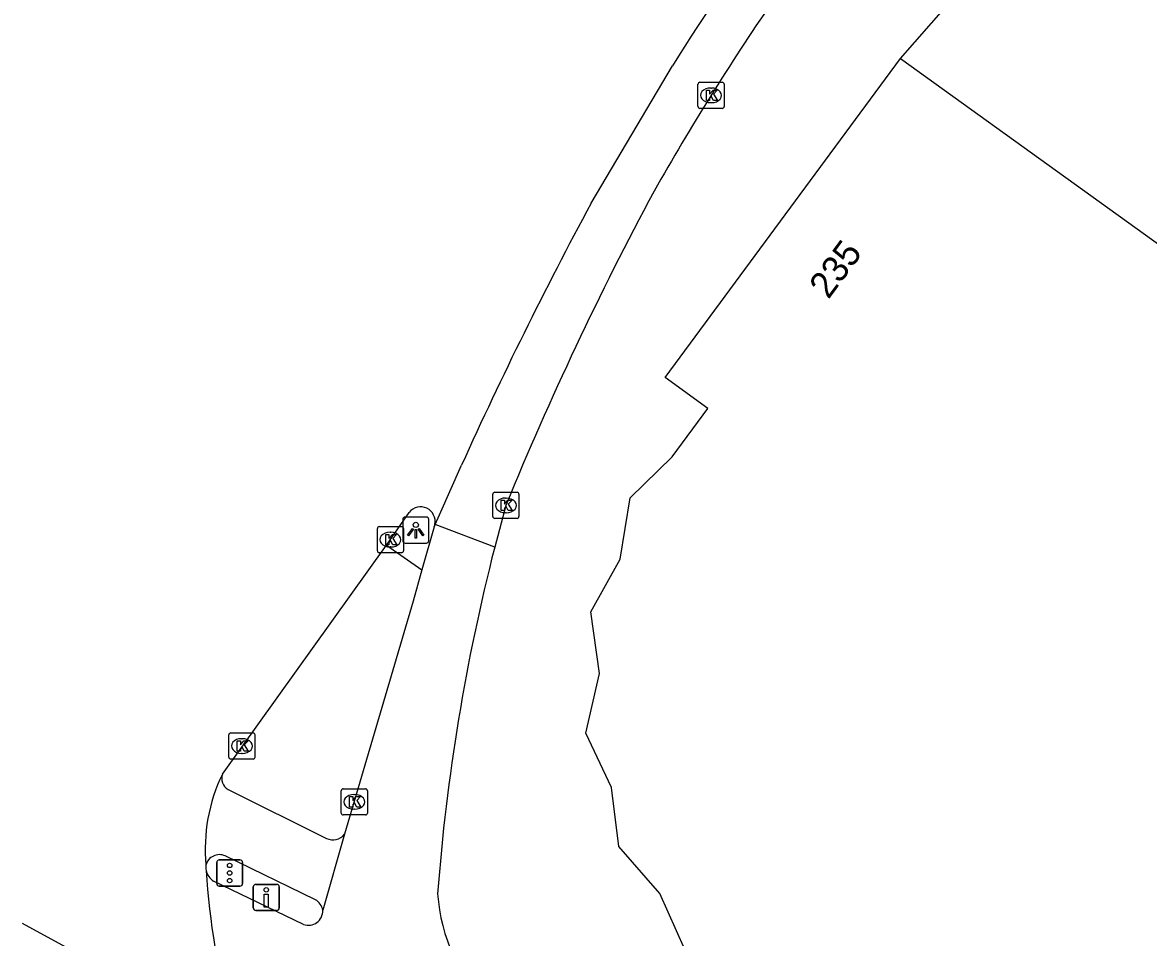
# Model space of a CAD drawing. Extents: x 160356 to 161355, y 381727 to 382845.
# Drawn here: x 160360.84 to 160403.89, y 382063.07 to 382098.04 of the extents above; entities that cross this region are included whole.
import ezdxf

# ---------------------------------------------------------------- set-up
doc = ezdxf.new("R2010")
doc.units = 0
for name, color, linetype in [('IMGEO_Drukknoppaal', 7, 'Continuous'), ('IMGEO_Fietspad_open', 7, 'Continuous'), ('IMGEO_Kolk', 7, 'Continuous'), ('IMGEO_Lichtpunt', 7, 'Continuous'), ('IMGEO_Pand', 7, 'Continuous'), ('IMGEO_Pand_nummerreeks', 7, 'Continuous'), ('IMGEO_Rijbaan_lokaal_gesloten', 7, 'Continuous'), ('IMGEO_Rijbaan_regionaal_gesloten', 7, 'Continuous'), ('IMGEO_Verkeerseiland_gesloten', 7, 'Continuous'), ('IMGEO_Verkeersregelinstallatiepaal', 7, 'Continuous'), ('IMGEO_Voetpad_open', 7, 'Continuous')]:
    doc.layers.add(name, color=color, linetype=linetype)

msp = doc.modelspace()

# ---------------------------------------------------------------- linework, layer by layer
at = {"layer": 'IMGEO_Drukknoppaal'}
for p, q in [((160369.661, 382064.201), (160369.661, 382065.001)), ((160369.661, 382065.001), (160369.661, 382064.201)), ((160369.761, 382065.101), (160370.551, 382065.101)), ((160370.551, 382065.101), (160369.761, 382065.101)), ((160370.651, 382065.001), (160370.651, 382064.201)), ((160370.651, 382064.201), (160370.651, 382065.001)), ((160370.551, 382064.101), (160369.761, 382064.101)), ((160369.761, 382064.101), (160370.551, 382064.101))]:
    msp.add_line(p, q, dxfattribs=at)
msp.add_lwpolyline([(160370.231, 382064.726), (160370.231, 382064.226), (160370.081, 382064.226), (160370.081, 382064.726), (160370.231, 382064.726)], dxfattribs=at)
msp.add_circle((160370.156, 382064.891), 0.085, dxfattribs=at)
for centre, start, end in [((160369.761, 382065.001), 90, 180), ((160369.761, 382065.001), 90, 180), ((160370.551, 382065.001), 0, 90), ((160370.551, 382065.001), 360, 90), ((160369.761, 382064.201), 180, 270), ((160369.761, 382064.201), 180, 270), ((160370.551, 382064.201), 270, 0), ((160370.551, 382064.201), 270, 0)]:
    msp.add_arc(centre, 0.1, start, end, dxfattribs=at)
at = {"layer": 'IMGEO_Fietspad_open'}
for points in [[(160376.575, 382078.771), (160376.107, 382077.116)], [(160376.107, 382077.116), (160375.769, 382075.921), (160373.149, 382067.017)], [(160373.149, 382067.017), (160372.314, 382064.11)], [(160371.583, 382063.567), (160368.134, 382065.226)]]:
    msp.add_lwpolyline(points, dxfattribs=at)
for centre, radius, start, end in [((160452.815, 382059.008), 76.322, 165.60154, 175.69547), ((160368.494, 382065.766), 0.649, 191.8002, 236.2916), ((160383.582, 382065.225), 6.891, 184.0574, 224.8937), ((160371.767, 382064.082), 0.547, 250.32, 2.8913)]:
    msp.add_arc(centre, radius, start, end, dxfattribs=at)
at = {"layer": 'IMGEO_Kolk'}
for p, q in [((160386.664, 382094.831), (160386.664, 382095.683)), ((160386.739, 382095.757), (160387.591, 382095.757)), ((160387.152, 382095.537), (160387.177, 382095.537)), ((160387.665, 382095.683), (160387.665, 382094.831)), ((160387.175, 382094.977), (160387.15, 382094.977)), ((160387.591, 382094.757), (160386.739, 382094.757)), ((160378.818, 382079.159), (160378.818, 382080.011)), ((160378.893, 382080.085), (160379.745, 382080.085)), ((160379.306, 382079.865), (160379.331, 382079.865)), ((160379.819, 382080.011), (160379.819, 382079.159)), ((160379.745, 382079.085), (160378.893, 382079.085)), ((160379.329, 382079.305), (160379.304, 382079.305)), ((160374.403, 382077.85), (160374.403, 382078.702)), ((160374.478, 382078.776), (160375.33, 382078.776)), ((160374.891, 382078.556), (160374.916, 382078.556)), ((160375.404, 382078.702), (160375.404, 382077.85)), ((160375.33, 382077.776), (160374.478, 382077.776)), ((160374.914, 382077.996), (160374.889, 382077.996)), ((160368.724, 382069.962), (160368.724, 382070.814)), ((160368.799, 382070.888), (160369.651, 382070.888)), ((160369.725, 382070.814), (160369.725, 382069.962)), ((160369.212, 382070.668), (160369.237, 382070.668)), ((160369.235, 382070.108), (160369.21, 382070.108)), ((160369.651, 382069.888), (160368.799, 382069.888)), ((160373.022, 382067.827), (160373.022, 382068.679)), ((160373.097, 382068.753), (160373.949, 382068.753)), ((160374.023, 382068.679), (160374.023, 382067.827)), ((160373.51, 382068.533), (160373.535, 382068.533)), ((160373.533, 382067.973), (160373.508, 382067.973)), ((160373.949, 382067.753), (160373.097, 382067.753))]:
    msp.add_line(p, q, dxfattribs=at)
for points in [[(160386.664, 382094.831), (160386.664, 382095.683)], [(160386.739, 382095.757), (160387.591, 382095.757)], [(160386.985, 382095.457), (160387.108, 382095.457), (160387.108, 382095.306), (160387.238, 382095.457), (160387.402, 382095.457), (160387.256, 382095.306), (160387.409, 382095.057), (160387.257, 382095.057), (160387.172, 382095.221), (160387.108, 382095.154), (160387.108, 382095.057), (160386.985, 382095.057), (160386.985, 382095.457)], [(160387.665, 382095.683), (160387.665, 382094.831)], [(160387.591, 382094.757), (160386.739, 382094.757)], [(160378.818, 382079.159), (160378.818, 382080.011)], [(160378.893, 382080.085), (160379.745, 382080.085)], [(160379.819, 382080.011), (160379.819, 382079.159)], [(160379.139, 382079.785), (160379.262, 382079.785), (160379.262, 382079.634), (160379.392, 382079.785), (160379.556, 382079.785), (160379.41, 382079.634), (160379.563, 382079.385), (160379.411, 382079.385), (160379.326, 382079.549), (160379.262, 382079.482), (160379.262, 382079.385), (160379.139, 382079.385), (160379.139, 382079.785)], [(160379.745, 382079.085), (160378.893, 382079.085)], [(160374.403, 382077.85), (160374.403, 382078.702)], [(160374.478, 382078.776), (160375.33, 382078.776)], [(160375.404, 382078.702), (160375.404, 382077.85)], [(160374.724, 382078.476), (160374.847, 382078.476), (160374.847, 382078.325), (160374.977, 382078.476), (160375.141, 382078.476), (160374.995, 382078.325), (160375.148, 382078.076), (160374.996, 382078.076), (160374.911, 382078.24), (160374.847, 382078.173), (160374.847, 382078.076), (160374.724, 382078.076), (160374.724, 382078.476)], [(160375.33, 382077.776), (160374.478, 382077.776)], [(160368.724, 382069.962), (160368.724, 382070.814)], [(160368.799, 382070.888), (160369.651, 382070.888)], [(160369.725, 382070.814), (160369.725, 382069.962)], [(160369.045, 382070.588), (160369.168, 382070.588), (160369.168, 382070.437), (160369.298, 382070.588), (160369.462, 382070.588), (160369.316, 382070.437), (160369.469, 382070.188), (160369.317, 382070.188), (160369.232, 382070.352), (160369.168, 382070.285), (160369.168, 382070.188), (160369.045, 382070.188), (160369.045, 382070.588)], [(160369.651, 382069.888), (160368.799, 382069.888)], [(160373.022, 382067.827), (160373.022, 382068.679)], [(160373.097, 382068.753), (160373.949, 382068.753)], [(160374.023, 382068.679), (160374.023, 382067.827)], [(160373.343, 382068.453), (160373.466, 382068.453), (160373.466, 382068.302), (160373.596, 382068.453), (160373.76, 382068.453), (160373.614, 382068.302), (160373.767, 382068.053), (160373.615, 382068.053), (160373.53, 382068.217), (160373.466, 382068.15), (160373.466, 382068.053), (160373.343, 382068.053), (160373.343, 382068.453)], [(160373.949, 382067.753), (160373.097, 382067.753)]]:
    msp.add_lwpolyline(points, dxfattribs=at)
for centre, start, end in [((160386.741, 382095.681), 91.552, 178.448), ((160386.741, 382095.681), 91.552, 178.448), ((160387.589, 382095.681), 1.552, 88.448), ((160387.589, 382095.681), 1.552, 88.448), ((160386.741, 382094.833), 181.552, 268.448), ((160386.741, 382094.833), 181.552, 268.448), ((160387.589, 382094.833), 271.552, 358.448), ((160387.589, 382094.833), 271.552, 358.448), ((160378.895, 382080.009), 91.552, 178.448), ((160378.895, 382080.009), 91.552, 178.448), ((160379.743, 382080.009), 1.552, 88.448), ((160379.743, 382080.009), 1.552, 88.448), ((160378.895, 382079.161), 181.552, 268.448), ((160378.895, 382079.161), 181.552, 268.448), ((160379.743, 382079.161), 271.552, 358.448), ((160379.743, 382079.161), 271.552, 358.448), ((160374.48, 382078.7), 91.552, 178.448), ((160374.48, 382078.7), 91.552, 178.448), ((160375.328, 382078.7), 1.552, 88.448), ((160375.328, 382078.7), 1.552, 88.448), ((160374.48, 382077.852), 181.552, 268.448), ((160374.48, 382077.852), 181.552, 268.448), ((160375.328, 382077.852), 271.552, 358.448), ((160375.328, 382077.852), 271.552, 358.448), ((160368.801, 382070.812), 91.552, 178.448), ((160368.801, 382070.812), 91.552, 178.448), ((160369.649, 382070.812), 1.552, 88.448), ((160369.649, 382070.812), 1.552, 88.448), ((160368.801, 382069.964), 181.552, 268.448), ((160368.801, 382069.964), 181.552, 268.448), ((160369.649, 382069.964), 271.552, 358.448), ((160369.649, 382069.964), 271.552, 358.448), ((160373.099, 382068.677), 91.552, 178.448), ((160373.099, 382068.677), 91.552, 178.448), ((160373.947, 382068.677), 1.552, 88.448), ((160373.947, 382068.677), 1.552, 88.448), ((160373.099, 382067.829), 181.552, 268.448), ((160373.099, 382067.829), 181.552, 268.448), ((160373.947, 382067.829), 271.552, 358.448), ((160373.947, 382067.829), 271.552, 358.448)]:
    msp.add_arc(centre, 0.0765, start, end, dxfattribs=at)
for centre, major_axis, ratio, start_param, end_param in [((160387.151, 382095.257), (-0.387, 0.002), 0.722429, 4.712389, 7.853982), ((160387.176, 382095.257), (-0.39, 0.002), 0.717154, 1.570796, 4.712389), ((160379.305, 382079.585), (-0.387, 0.002), 0.722429, 4.712389, 7.853982), ((160379.33, 382079.585), (-0.39, 0.002), 0.717154, 1.570796, 4.712389), ((160374.89, 382078.276), (-0.387, 0.002), 0.722429, 4.712389, 7.853982), ((160374.915, 382078.276), (-0.39, 0.002), 0.717154, 1.570796, 4.712389), ((160369.211, 382070.388), (-0.387, 0.002), 0.722429, 4.712389, 7.853982), ((160369.236, 382070.388), (-0.39, 0.002), 0.717154, 1.570796, 4.712389), ((160373.509, 382068.253), (-0.387, 0.002), 0.722429, 4.712389, 7.853982), ((160373.534, 382068.253), (-0.39, 0.002), 0.717154, 1.570796, 4.712389)]:
    msp.add_ellipse(centre, major_axis=major_axis, ratio=ratio, start_param=start_param, end_param=end_param, dxfattribs=at)
at = {"layer": 'IMGEO_Lichtpunt'}
for p, q in [((160375.375, 382079.043), (160375.375, 382078.236)), ((160375.375, 382079.043), (160375.375, 382078.236)), ((160376.277, 382079.138), (160375.469, 382079.138)), ((160376.277, 382079.138), (160375.469, 382079.138)), ((160376.371, 382078.236), (160376.371, 382079.043)), ((160376.371, 382078.236), (160376.371, 382079.043)), ((160375.469, 382078.142), (160376.277, 382078.142)), ((160375.469, 382078.142), (160376.277, 382078.142))]:
    msp.add_line(p, q, dxfattribs=at)
for points in [[(160375.749, 382078.707), (160375.788, 382078.679), (160375.6, 382078.417), (160375.562, 382078.444), (160375.749, 382078.707)], [(160375.851, 382078.659), (160375.898, 382078.659), (160375.898, 382078.337), (160375.851, 382078.337), (160375.851, 382078.659)], [(160375.961, 382078.679), (160375.999, 382078.706), (160376.186, 382078.444), (160376.147, 382078.416), (160375.961, 382078.679)]]:
    msp.add_lwpolyline(points, dxfattribs=at)
msp.add_circle((160375.874, 382078.841), 0.0994, dxfattribs=at)
for centre, start, end in [((160375.469, 382079.043), 90, 180), ((160375.469, 382079.043), 90, 180), ((160376.277, 382079.043), 0, 90), ((160376.277, 382079.043), 0, 90), ((160375.469, 382078.236), 180, 270), ((160375.469, 382078.236), 180, 270), ((160376.277, 382078.236), 270, 0), ((160376.277, 382078.236), 270, 360)]:
    msp.add_arc(centre, 0.0946, start, end, dxfattribs=at)
at = {"layer": 'IMGEO_Pand'}
for points in [[(160386.161, 382062.607), (160385.211, 382064.753), (160383.638, 382066.55), (160383.352, 382068.809), (160382.372, 382070.877), (160382.897, 382073.161), (160382.568, 382075.516), (160383.693, 382077.527), (160384.068, 382079.878), (160385.674, 382081.443), (160387.034, 382083.29), (160385.405, 382084.474), (160394.41, 382096.662)], [(160394.41, 382096.662), (160404.73, 382089.236), (160405.11, 382089.807), (160407.736, 382093.752), (160417.915, 382086.892), (160417.702, 382086.577), (160447.683, 382064.351), (160432.148, 382043.338)]]:
    msp.add_lwpolyline(points, dxfattribs=at)
at = {"layer": 'IMGEO_Rijbaan_lokaal_gesloten'}
for points in [[(160382.576, 382091.133), (160385.685, 382096.379)], [(160376.609, 382078.849), (160376.776, 382079.224), (160377.623, 382081.127)], [(160379.319, 382079.585), (160378.89, 382077.987)], [(160374.753, 382078.066), (160375.624, 382079.319)], [(160376.598, 382078.853), (160376.575, 382078.771)], [(160376.575, 382078.771), (160376.609, 382078.849)], [(160378.89, 382077.987), (160376.609, 382078.849)], [(160368.478, 382069.318), (160374.753, 382078.066)]]:
    msp.add_lwpolyline(points, dxfattribs=at)
for centre, radius, start, end in [((160465.095, 382046.736), 93.65, 139.20487, 147.98851), ((160473.477, 382041.385), 101.745, 145.65201, 150.4303), ((160497.476, 382031.188), 127.685, 151.76488, 157.72584), ((160524.029, 382014.885), 160.694, 151.67364, 155.65526), ((160376.058, 382078.975), 0.554, 347.2235, 141.6399), ((160374.426, 382066.444), 6.606, 154.2071, 185.2875), ((160368.527, 382065.771), 0.682, 174.5868, 191.6472), ((160393.671, 382067.104), 25.853, 183.2619, 196.3135)]:
    msp.add_arc(centre, radius, start, end, dxfattribs=at)
at = {"layer": 'IMGEO_Rijbaan_regionaal_gesloten'}
msp.add_lwpolyline([(160369.083, 382059.113), (160360.836, 382063.609)], dxfattribs=at)
at = {"layer": 'IMGEO_Verkeerseiland_gesloten'}
msp.add_lwpolyline([(160374.753, 382078.066), (160376.107, 382077.116)], dxfattribs=at)
at = {"layer": 'IMGEO_Verkeersregelinstallatiepaal'}
for p, q in [((160368.26, 382065.134), (160368.26, 382065.934)), ((160368.26, 382065.934), (160368.26, 382065.134)), ((160368.36, 382066.034), (160369.15, 382066.034)), ((160369.15, 382066.034), (160368.36, 382066.034)), ((160369.25, 382065.934), (160369.25, 382065.134)), ((160369.25, 382065.134), (160369.25, 382065.934)), ((160369.15, 382065.034), (160368.36, 382065.034)), ((160368.36, 382065.034), (160369.15, 382065.034))]:
    msp.add_line(p, q, dxfattribs=at)
for centre in [(160368.755, 382065.824), (160368.755, 382065.534), (160368.755, 382065.244)]:
    msp.add_circle(centre, 0.085, dxfattribs=at)
for centre, start, end in [((160368.36, 382065.934), 90, 180), ((160368.36, 382065.934), 90, 180), ((160369.15, 382065.934), 0, 90), ((160369.15, 382065.934), 360, 90), ((160368.36, 382065.134), 180, 270), ((160368.36, 382065.134), 180, 270), ((160369.15, 382065.134), 270, 0), ((160369.15, 382065.134), 270, 0)]:
    msp.add_arc(centre, 0.1, start, end, dxfattribs=at)
at = {"layer": 'IMGEO_Voetpad_open'}
for points in [[(160394.41, 382096.662), (160399.063, 382101.977), (160403.61, 382106.983), (160411.966, 382116.562), (160414.747, 382119.51), (160436.177, 382140.906), (160442.501, 382147.099), (160481.828, 382188.002)], [(160368.694, 382068.73), (160372.461, 382066.855)], [(160372.033, 382064.512), (160368.583, 382066.188)]]:
    msp.add_lwpolyline(points, dxfattribs=at)
for centre, radius, start, end in [((160368.948, 382069.157), 0.497, 161.1179, 239.2234), ((160372.7, 382067.38), 0.577, 245.4813, 321.0183), ((160368.362, 382065.706), 0.53, 65.3697, 165.9376), ((160371.754, 382064.018), 0.568, 9.3532, 60.5543)]:
    msp.add_arc(centre, radius, start, end, dxfattribs=at)

# ---------------------------------------------------------------- texts
at = {"layer": 'IMGEO_Pand_nummerreeks'}
msp.add_text('235', height=1, rotation=53.5713, dxfattribs=at).set_placement((160391.651, 382087.435))

doc.saveas('drawing.dxf')
